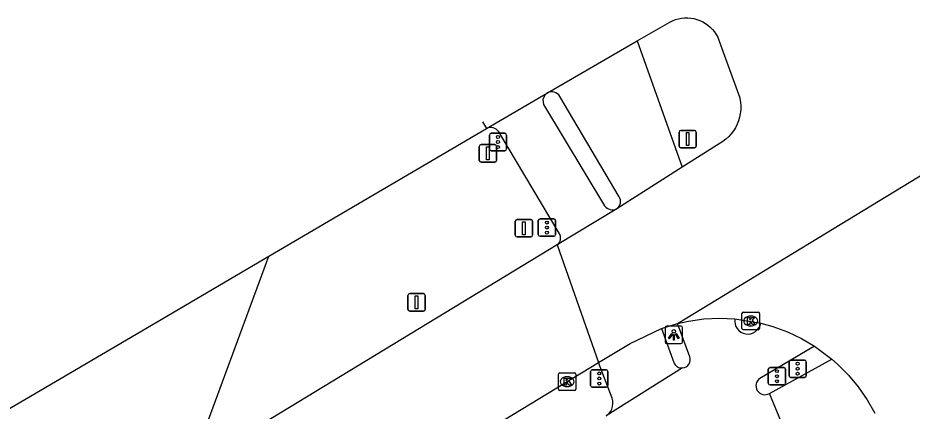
# Model space of a CAD drawing. Extents: x 158838 to 160074, y 386376 to 387776.
# Drawn here: x 159072.2 to 159123.5, y 387358 to 387380.6 of the extents above; entities that cross this region are included whole.
import ezdxf

# ---------------------------------------------------------------- set-up
doc = ezdxf.new("R2010")
doc.units = 0
for name, color, linetype in [('IMGEO_Berm_groen', 7, 'Continuous'), ('IMGEO_Fietspad_open', 7, 'Continuous'), ('IMGEO_Kolk', 7, 'Continuous'), ('IMGEO_Lichtpunt', 7, 'Continuous'), ('IMGEO_Portaal', 7, 'Continuous'), ('IMGEO_Rijbaan_lokaal_gesloten', 7, 'Continuous'), ('IMGEO_Verkeersbordpaal', 7, 'Continuous'), ('IMGEO_Verkeersregelinstallatiepaal', 7, 'Continuous'), ('IMGEO_Voetpad_open', 7, 'Continuous')]:
    doc.layers.add(name, color=color, linetype=linetype)

msp = doc.modelspace()

# ---------------------------------------------------------------- linework, layer by layer
at = {"layer": 'IMGEO_Berm_groen'}
msp.add_lwpolyline([(159082.121, 387354.832), (159086.57, 387366.93)], dxfattribs=at)
at = {"layer": 'IMGEO_Fietspad_open'}
for points in [[(159107.716, 387379.289), (159110.305, 387372.038)], [(159106.679, 387370.342), (159103.27, 387376.106)], [(159110.742, 387361.15), (159110.022, 387363.062)], [(159117.899, 387361.759), (159114.753, 387359.917)], [(159110.317, 387360.514), (159105.933, 387357.76)], [(159116.884, 387355.259), (159115.304, 387359.048)]]:
    msp.add_lwpolyline(points, dxfattribs=at)
for centre, radius, start, end in [((159102.815, 387375.853), 0.52, 29.093, 119.485), ((159106.262, 387370.07), 0.498, 303.7598, 33.171), ((159114.063, 387363.213), 0.751, 170.845, 350.6943), ((159110.277, 387361.004), 0.487, 328.7921, 17.4884), ((159110.274, 387361.001), 0.489, 275.0413, 329.2695), ((159115.043, 387359.492), 0.515, 124.261, 300.4935)]:
    msp.add_arc(centre, radius, start, end, dxfattribs=at)
at = {"layer": 'IMGEO_Kolk'}
for p, q in [((159113.729, 387362.786), (159113.729, 387363.638)), ((159113.804, 387363.712), (159114.656, 387363.712)), ((159114.217, 387363.492), (159114.242, 387363.492)), ((159114.73, 387363.638), (159114.73, 387362.786)), ((159114.656, 387362.712), (159113.804, 387362.712)), ((159114.24, 387362.932), (159114.215, 387362.932)), ((159103.195, 387359.301), (159103.195, 387360.153)), ((159103.27, 387360.227), (159104.122, 387360.227)), ((159103.683, 387360.007), (159103.708, 387360.007)), ((159104.196, 387360.153), (159104.196, 387359.301)), ((159103.706, 387359.447), (159103.681, 387359.447)), ((159104.122, 387359.227), (159103.27, 387359.227))]:
    msp.add_line(p, q, dxfattribs=at)
for points in [[(159113.729, 387362.786), (159113.729, 387363.638)], [(159113.804, 387363.712), (159114.656, 387363.712)], [(159114.73, 387363.638), (159114.73, 387362.786)], [(159114.05, 387363.412), (159114.173, 387363.412), (159114.173, 387363.261), (159114.303, 387363.412), (159114.467, 387363.412), (159114.321, 387363.261), (159114.474, 387363.012), (159114.322, 387363.012), (159114.237, 387363.176), (159114.173, 387363.109), (159114.173, 387363.012), (159114.05, 387363.012), (159114.05, 387363.412)], [(159114.656, 387362.712), (159113.804, 387362.712)], [(159103.195, 387359.301), (159103.195, 387360.153)], [(159103.27, 387360.227), (159104.122, 387360.227)], [(159103.516, 387359.927), (159103.639, 387359.927), (159103.639, 387359.776), (159103.769, 387359.927), (159103.933, 387359.927), (159103.787, 387359.776), (159103.94, 387359.527), (159103.788, 387359.527), (159103.703, 387359.691), (159103.639, 387359.624), (159103.639, 387359.527), (159103.516, 387359.527), (159103.516, 387359.927)], [(159104.196, 387360.153), (159104.196, 387359.301)], [(159104.122, 387359.227), (159103.27, 387359.227)]]:
    msp.add_lwpolyline(points, dxfattribs=at)
for centre, start, end in [((159113.806, 387363.636), 91.552, 178.448), ((159113.806, 387363.636), 91.552, 178.448), ((159114.654, 387363.636), 1.552, 88.448), ((159114.654, 387363.636), 1.552, 88.448), ((159113.806, 387362.788), 181.552, 268.448), ((159113.806, 387362.788), 181.552, 268.448), ((159114.654, 387362.788), 271.552, 358.448), ((159114.654, 387362.788), 271.552, 358.448), ((159103.272, 387360.151), 91.552, 178.448), ((159103.272, 387360.151), 91.552, 178.448), ((159104.12, 387360.151), 1.552, 88.448), ((159104.12, 387360.151), 1.552, 88.448), ((159103.272, 387359.303), 181.552, 268.448), ((159103.272, 387359.303), 181.552, 268.448), ((159104.12, 387359.303), 271.552, 358.448), ((159104.12, 387359.303), 271.552, 358.448)]:
    msp.add_arc(centre, 0.0765, start, end, dxfattribs=at)
for centre, major_axis, ratio, start_param, end_param in [((159114.216, 387363.212), (-0.387, 0.002), 0.722429, 4.712389, 7.853982), ((159114.241, 387363.212), (-0.39, 0.002), 0.717154, 1.570796, 4.712389), ((159103.682, 387359.727), (-0.387, 0.002), 0.722429, 4.712389, 7.853982), ((159103.707, 387359.727), (-0.39, 0.002), 0.717154, 1.570796, 4.712389)]:
    msp.add_ellipse(centre, major_axis=major_axis, ratio=ratio, start_param=start_param, end_param=end_param, dxfattribs=at)
at = {"layer": 'IMGEO_Lichtpunt'}
for p, q in [((159109.322, 387362.821), (159109.322, 387362.014)), ((159109.322, 387362.821), (159109.322, 387362.014)), ((159110.224, 387362.916), (159109.416, 387362.916)), ((159110.224, 387362.916), (159109.416, 387362.916)), ((159110.318, 387362.014), (159110.318, 387362.821)), ((159110.318, 387362.014), (159110.318, 387362.821)), ((159109.416, 387361.92), (159110.224, 387361.92)), ((159109.416, 387361.92), (159110.224, 387361.92))]:
    msp.add_line(p, q, dxfattribs=at)
for points in [[(159109.696, 387362.485), (159109.735, 387362.457), (159109.547, 387362.195), (159109.509, 387362.222), (159109.696, 387362.485)], [(159109.908, 387362.457), (159109.946, 387362.484), (159110.133, 387362.222), (159110.094, 387362.194), (159109.908, 387362.457)], [(159109.798, 387362.437), (159109.845, 387362.437), (159109.845, 387362.115), (159109.798, 387362.115), (159109.798, 387362.437)]]:
    msp.add_lwpolyline(points, dxfattribs=at)
msp.add_circle((159109.821, 387362.619), 0.0994, dxfattribs=at)
for centre, start, end in [((159109.416, 387362.821), 90, 180), ((159109.416, 387362.821), 90, 180), ((159110.224, 387362.821), 0, 90), ((159110.224, 387362.821), 0, 90), ((159109.416, 387362.014), 180, 270), ((159109.416, 387362.014), 180, 270), ((159110.224, 387362.014), 270, 0), ((159110.224, 387362.014), 270, 360)]:
    msp.add_arc(centre, 0.0946, start, end, dxfattribs=at)
at = {"layer": 'IMGEO_Portaal'}
for p, q in [((159110.118, 387373.253), (159110.118, 387374.053)), ((159110.118, 387374.053), (159110.118, 387373.253)), ((159110.218, 387374.153), (159111.008, 387374.153)), ((159111.008, 387374.153), (159110.218, 387374.153)), ((159111.108, 387374.053), (159111.108, 387373.253)), ((159111.108, 387373.253), (159111.108, 387374.053)), ((159111.008, 387373.153), (159110.218, 387373.153)), ((159110.218, 387373.153), (159111.008, 387373.153))]:
    msp.add_line(p, q, dxfattribs=at)
msp.add_lwpolyline([(159110.538, 387374.028), (159110.688, 387374.028), (159110.688, 387373.278), (159110.538, 387373.278), (159110.538, 387374.028)], dxfattribs=at)
for centre, start, end in [((159110.218, 387374.053), 90, 180), ((159110.218, 387374.053), 90, 180), ((159111.008, 387374.053), 0, 90), ((159111.008, 387374.053), 360, 90), ((159110.218, 387373.253), 180, 270), ((159110.218, 387373.253), 180, 270), ((159111.008, 387373.253), 270, 0), ((159111.008, 387373.253), 270, 0)]:
    msp.add_arc(centre, 0.1, start, end, dxfattribs=at)
at = {"layer": 'IMGEO_Rijbaan_lokaal_gesloten'}
for points in [[(159107.716, 387379.289), (159109.591, 387380.374), (159109.742, 387380.447), (159109.909, 387380.511), (159110.081, 387380.56), (159110.257, 387380.593), (159110.435, 387380.611), (159110.615, 387380.612), (159110.793, 387380.598), (159110.969, 387380.567), (159111.142, 387380.521), (159111.311, 387380.46), (159111.473, 387380.383), (159111.627, 387380.293), (159111.773, 387380.189), (159111.909, 387380.073), (159112.034, 387379.945), (159112.148, 387379.806), (159112.248, 387379.658), (159112.335, 387379.501), (159112.407, 387379.337), (159112.86, 387378.075), (159113.6, 387376.015), (159113.608, 387375.98), (159113.642, 387375.767), (159113.658, 387375.552), (159113.654, 387375.336), (159113.631, 387375.122), (159113.589, 387374.91), (159113.528, 387374.703), (159113.449, 387374.502), (159113.352, 387374.309), (159113.239, 387374.126), (159113.109, 387373.953), (159112.965, 387373.793), (159112.807, 387373.646), (159112.636, 387373.514), (159110.305, 387372.038)], [(159102.559, 387376.306), (159107.716, 387379.289)], [(159099.069, 387374.259), (159102.559, 387376.306)], [(159086.57, 387366.93), (159099.069, 387374.259)], [(159098.831, 387374.65), (159099.069, 387374.259)], [(159110.305, 387372.038), (159106.539, 387369.656)], [(159110.022, 387363.062), (159124.741, 387372.023)], [(159106.539, 387369.656), (159103.128, 387367.581)], [(159103.128, 387367.581), (159083.773, 387355.816), (159082.121, 387354.832)], [(159103.128, 387367.581), (159105.499, 387360.823)], [(158872.071, 387234.745), (158987.196, 387304.973), (158999.061, 387315.044), (159000, 387315.61), (159012.761, 387323.301), (159049.808, 387345.382), (159069.351, 387356.837), (159080.16, 387363.172), (159086.57, 387366.93)], [(159109.104, 387362.78), (159110.022, 387363.062)], [(159110.022, 387363.062), (159110.669, 387363.204), (159111.548, 387363.326), (159112.434, 387363.369), (159113.321, 387363.333)], [(159113.321, 387363.333), (159114.804, 387363.092)], [(159114.804, 387363.092), (159115.507, 387362.896), (159116.337, 387362.589), (159117.137, 387362.209), (159117.899, 387361.759)], [(159105.499, 387360.823), (159107.317, 387361.926), (159109.104, 387362.78)], [(159117.899, 387361.759), (159118.883, 387361.029)], [(159118.883, 387361.029), (159119.212, 387360.739), (159119.838, 387360.108), (159120.405, 387359.423), (159120.909, 387358.691), (159121.345, 387357.917)], [(159081.404, 387346.202), (159084.039, 387347.8), (159097.159, 387355.762), (159105.499, 387360.823)]]:
    msp.add_lwpolyline(points, dxfattribs=at)
at = {"layer": 'IMGEO_Verkeersbordpaal'}
for p, q in [((159098.654, 387372.434), (159098.654, 387373.234)), ((159098.654, 387373.234), (159098.654, 387372.434)), ((159098.754, 387373.334), (159099.544, 387373.334)), ((159099.544, 387373.334), (159098.754, 387373.334)), ((159099.644, 387373.234), (159099.644, 387372.434)), ((159099.644, 387372.434), (159099.644, 387373.234)), ((159099.544, 387372.334), (159098.754, 387372.334)), ((159098.754, 387372.334), (159099.544, 387372.334)), ((159100.72, 387368.135), (159100.72, 387368.935)), ((159100.72, 387368.935), (159100.72, 387368.135)), ((159100.82, 387369.035), (159101.61, 387369.035)), ((159101.61, 387369.035), (159100.82, 387369.035)), ((159101.71, 387368.935), (159101.71, 387368.135)), ((159101.71, 387368.135), (159101.71, 387368.935)), ((159101.61, 387368.035), (159100.82, 387368.035)), ((159100.82, 387368.035), (159101.61, 387368.035)), ((159094.56, 387363.88), (159094.56, 387364.68)), ((159094.56, 387364.68), (159094.56, 387363.88)), ((159094.66, 387364.78), (159095.45, 387364.78)), ((159095.45, 387364.78), (159094.66, 387364.78)), ((159095.55, 387364.68), (159095.55, 387363.88)), ((159095.55, 387363.88), (159095.55, 387364.68)), ((159095.45, 387363.78), (159094.66, 387363.78)), ((159094.66, 387363.78), (159095.45, 387363.78))]:
    msp.add_line(p, q, dxfattribs=at)
for points in [[(159099.074, 387373.209), (159099.224, 387373.209), (159099.224, 387372.459), (159099.074, 387372.459), (159099.074, 387373.209)], [(159101.14, 387368.91), (159101.29, 387368.91), (159101.29, 387368.16), (159101.14, 387368.16), (159101.14, 387368.91)], [(159094.98, 387364.655), (159095.13, 387364.655), (159095.13, 387363.905), (159094.98, 387363.905), (159094.98, 387364.655)]]:
    msp.add_lwpolyline(points, dxfattribs=at)
for centre, start, end in [((159098.754, 387373.234), 90, 180), ((159098.754, 387373.234), 90, 180), ((159099.544, 387373.234), 0, 90), ((159099.544, 387373.234), 360, 90), ((159098.754, 387372.434), 180, 270), ((159098.754, 387372.434), 180, 270), ((159099.544, 387372.434), 270, 0), ((159099.544, 387372.434), 270, 0), ((159100.82, 387368.935), 90, 180), ((159100.82, 387368.935), 90, 180), ((159101.61, 387368.935), 0, 90), ((159101.61, 387368.935), 360, 90), ((159100.82, 387368.135), 180, 270), ((159100.82, 387368.135), 180, 270), ((159101.61, 387368.135), 270, 0), ((159101.61, 387368.135), 270, 0), ((159094.66, 387364.68), 90, 180), ((159094.66, 387364.68), 90, 180), ((159095.45, 387364.68), 0, 90), ((159095.45, 387364.68), 360, 90), ((159094.66, 387363.88), 180, 270), ((159094.66, 387363.88), 180, 270), ((159095.45, 387363.88), 270, 0), ((159095.45, 387363.88), 270, 0)]:
    msp.add_arc(centre, 0.1, start, end, dxfattribs=at)
at = {"layer": 'IMGEO_Verkeersregelinstallatiepaal'}
for p, q in [((159099.231, 387373.085), (159099.231, 387373.885)), ((159099.231, 387373.885), (159099.231, 387373.085)), ((159099.331, 387373.985), (159100.121, 387373.985)), ((159100.121, 387373.985), (159099.331, 387373.985)), ((159100.221, 387373.885), (159100.221, 387373.085)), ((159100.221, 387373.085), (159100.221, 387373.885)), ((159100.121, 387372.985), (159099.331, 387372.985)), ((159099.331, 387372.985), (159100.121, 387372.985)), ((159102.041, 387368.172), (159102.041, 387368.972)), ((159102.041, 387368.972), (159102.041, 387368.172)), ((159102.141, 387369.072), (159102.931, 387369.072)), ((159102.931, 387369.072), (159102.141, 387369.072)), ((159103.031, 387368.972), (159103.031, 387368.172)), ((159103.031, 387368.172), (159103.031, 387368.972)), ((159102.931, 387368.072), (159102.141, 387368.072)), ((159102.141, 387368.072), (159102.931, 387368.072)), ((159116.529, 387360.969), (159117.319, 387360.969)), ((159117.319, 387360.969), (159116.529, 387360.969)), ((159105.14, 387360.411), (159105.93, 387360.411)), ((159105.93, 387360.411), (159105.14, 387360.411)), ((159115.238, 387359.641), (159115.238, 387360.441)), ((159115.238, 387360.441), (159115.238, 387359.641)), ((159115.338, 387360.541), (159116.128, 387360.541)), ((159116.128, 387360.541), (159115.338, 387360.541)), ((159116.228, 387360.441), (159116.228, 387359.641)), ((159116.228, 387359.641), (159116.228, 387360.441)), ((159116.429, 387360.069), (159116.429, 387360.869)), ((159116.429, 387360.869), (159116.429, 387360.069)), ((159117.419, 387360.869), (159117.419, 387360.069)), ((159117.419, 387360.069), (159117.419, 387360.869)), ((159105.04, 387359.511), (159105.04, 387360.311)), ((159105.04, 387360.311), (159105.04, 387359.511)), ((159106.03, 387360.311), (159106.03, 387359.511)), ((159106.03, 387359.511), (159106.03, 387360.311)), ((159117.319, 387359.969), (159116.529, 387359.969)), ((159116.529, 387359.969), (159117.319, 387359.969)), ((159105.93, 387359.411), (159105.14, 387359.411)), ((159105.14, 387359.411), (159105.93, 387359.411)), ((159116.128, 387359.541), (159115.338, 387359.541)), ((159115.338, 387359.541), (159116.128, 387359.541))]:
    msp.add_line(p, q, dxfattribs=at)
for centre in [(159099.726, 387373.775), (159099.726, 387373.485), (159099.726, 387373.195), (159102.536, 387368.862), (159102.536, 387368.572), (159102.536, 387368.282), (159115.733, 387360.331), (159116.924, 387360.759), (159116.924, 387360.469), (159105.535, 387360.201), (159105.535, 387359.911), (159115.733, 387360.041), (159116.924, 387360.179), (159105.535, 387359.621), (159115.733, 387359.751)]:
    msp.add_circle(centre, 0.085, dxfattribs=at)
for centre, start, end in [((159099.331, 387373.885), 90, 180), ((159099.331, 387373.885), 90, 180), ((159100.121, 387373.885), 0, 90), ((159100.121, 387373.885), 360, 90), ((159099.331, 387373.085), 180, 270), ((159099.331, 387373.085), 180, 270), ((159100.121, 387373.085), 270, 0), ((159100.121, 387373.085), 270, 0), ((159102.141, 387368.972), 90, 180), ((159102.141, 387368.972), 90, 180), ((159102.931, 387368.972), 0, 90), ((159102.931, 387368.972), 360, 90), ((159102.141, 387368.172), 180, 270), ((159102.141, 387368.172), 180, 270), ((159102.931, 387368.172), 270, 0), ((159102.931, 387368.172), 270, 0), ((159116.529, 387360.869), 90, 180), ((159116.529, 387360.869), 90, 180), ((159117.319, 387360.869), 0, 90), ((159117.319, 387360.869), 360, 90), ((159105.14, 387360.311), 90, 180), ((159105.14, 387360.311), 90, 180), ((159105.93, 387360.311), 0, 90), ((159105.93, 387360.311), 360, 90), ((159115.338, 387360.441), 90, 180), ((159115.338, 387360.441), 90, 180), ((159116.128, 387360.441), 0, 90), ((159116.128, 387360.441), 360, 90), ((159116.529, 387360.069), 180, 270), ((159116.529, 387360.069), 180, 270), ((159117.319, 387360.069), 270, 0), ((159117.319, 387360.069), 270, 0), ((159105.14, 387359.511), 180, 270), ((159105.14, 387359.511), 180, 270), ((159105.93, 387359.511), 270, 0), ((159105.93, 387359.511), 270, 0), ((159115.338, 387359.641), 180, 270), ((159115.338, 387359.641), 180, 270), ((159116.128, 387359.641), 270, 0), ((159116.128, 387359.641), 270, 0)]:
    msp.add_arc(centre, 0.1, start, end, dxfattribs=at)
at = {"layer": 'IMGEO_Voetpad_open'}
for points in [[(159102.559, 387376.306), (159102.406, 387376.17), (159102.299, 387375.925), (159102.341, 387375.635), (159105.848, 387369.831)], [(159103.23, 387368.249), (159099.771, 387374.077)], [(159109.104, 387362.78), (159109.813, 387360.829)], [(159115.304, 387359.048), (159118.883, 387361.029)], [(159106.27, 387358.775), (159105.499, 387360.823)]]:
    msp.add_lwpolyline(points, dxfattribs=at)
for centre, radius, start, end in [((159099.312, 387373.751), 0.563, 35.4075, 115.5236), ((159106.289, 387370.12), 0.527, 213.2173, 298.3593), ((159102.85, 387367.965), 0.474, 305.8516, 36.785), ((159110.273, 387361.005), 0.493, 200.8858, 275.1035), ((159105.447, 387358.483), 0.873, 338.0724, 19.5174), ((159105.453, 387358.482), 0.867, 303.5883, 337.9745)]:
    msp.add_arc(centre, radius, start, end, dxfattribs=at)

doc.saveas('drawing.dxf')
